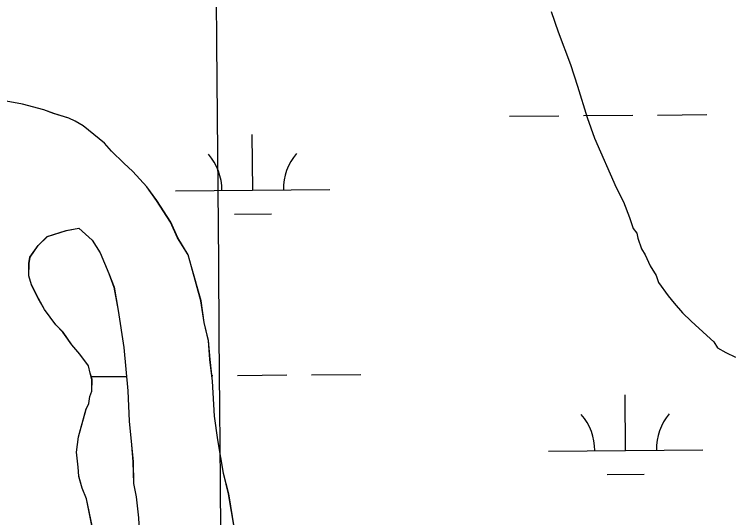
# Model space of a CAD drawing. Extents: x 3567028 to 3605064, y 510945 to 536587.
# Drawn here: x 3576249.3 to 3576713.4, y 531567.5 to 531893.9 of the extents above; entities that cross this region are included whole.
import ezdxf

# ---------------------------------------------------------------- set-up
doc = ezdxf.new("R2010")
doc.units = 0
for name, color, linetype in [('V-GRID-MAJR', 7, 'Continuous'), ('V-SITE-VEGE', 7, 'Continuous'), ('V-WETL-SWMP', 7, 'Continuous')]:
    doc.layers.add(name, color=color, linetype=linetype)

msp = doc.modelspace()

# ---------------------------------------------------------------- linework, layer by layer
at = {"layer": 'V-GRID-MAJR'}
msp.add_spline([(3576470.071, 520885.094), (3576457.305, 522452.36100000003), (3576407.9390000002, 528513.132), (3576358.572, 534573.9180000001), (3576358.556, 534575.836)], degree=3, dxfattribs=at)
at = {"layer": 'V-SITE-VEGE'}
for p, q in [((3576597.503, 531895.713), (3576602.201, 531882.4289999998)), ((3576602.201, 531882.4289999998), (3576610.035, 531861.333)), ((3576610.035, 531861.333), (3576614.733, 531847.267)), ((3576614.733, 531847.267), (3576621, 531826.9509999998)), ((3576254.574, 531835.661), (3576244.107, 531837.566)), ((3576268.511, 531831.956), (3576254.574, 531835.6609999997)), ((3576274.8880000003, 531829.53), (3576268.511, 531831.956)), ((3576284.751, 531826.466), (3576274.8880000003, 531829.53)), ((3576288.806, 531824.659), (3576284.751, 531826.466)), ((3576294.008, 531821.6669999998), (3576288.806, 531824.659)), ((3576621, 531826.9509999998), (3576625.7, 531813.6680000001)), ((3576307.832, 531810.385), (3576294.008, 531821.6669999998)), ((3576312.418, 531805.0699999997), (3576307.832, 531810.3849999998)), ((3576625.7, 531813.6680000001), (3576639.792, 531781.633)), ((3576320.464, 531797.372), (3576312.418, 531805.0699999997)), ((3576326.217, 531792.039), (3576320.464, 531797.372)), ((3576335.394, 531781.9909999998), (3576326.217, 531792.039)), ((3576341.6750000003, 531773.154), (3576335.394, 531781.9909999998)), ((3576639.792, 531781.633), (3576644.489, 531772.257)), ((3576350.795, 531759.025), (3576341.6750000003, 531773.154)), ((3576644.489, 531772.257), (3576648.404, 531762.1009999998)), ((3576355.311, 531749.049), (3576350.795, 531759.025)), ((3576648.404, 531762.1009999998), (3576650.755, 531755.068)), ((3576283.086, 531753.6179999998), (3576291.272, 531755.247)), ((3576291.272, 531755.247), (3576299.904, 531747.54)), ((3576650.755, 531755.068), (3576653.102, 531751.943)), ((3576264.8710000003, 531743.978), (3576270.788, 531749.7189999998)), ((3576270.788, 531749.719), (3576283.086, 531753.618)), ((3576653.102, 531751.943), (3576653.887, 531748.818)), ((3576299.904, 531747.54), (3576305.028, 531739.303)), ((3576362.143, 531737.8689999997), (3576355.311, 531749.049)), ((3576653.887, 531748.818), (3576656.236, 531741.785)), ((3576259.514, 531736.479), (3576264.8710000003, 531743.978)), ((3576656.236, 531741.785), (3576658.583, 531737.8799999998)), ((3576258.8710000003, 531732.407), (3576259.514, 531736.479)), ((3576305.028, 531739.303), (3576310.6580000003, 531725.809)), ((3576364.359, 531730.259), (3576362.143, 531737.8689999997)), ((3576658.583, 531737.8799999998), (3576661.714, 531730.8470000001)), ((3576258.75, 531724.2459999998), (3576258.8710000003, 531732.407)), ((3576661.714, 531730.8470000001), (3576665.628, 531724.598)), ((3576370.4420000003, 531708.0160000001), (3576364.359, 531730.259)), ((3576260.411, 531718.393), (3576258.75, 531724.2459999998)), ((3576310.6580000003, 531725.809), (3576314.025, 531717.0149999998)), ((3576665.628, 531724.598), (3576667.1950000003, 531719.9079999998)), ((3576264.9450000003, 531709.5799999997), (3576260.411, 531718.393)), ((3576314.025, 531717.0149999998), (3576316.714, 531701.816)), ((3576667.1950000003, 531719.9079999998), (3576673.453, 531711.317)), ((3576268.92, 531702.527), (3576264.9450000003, 531709.5799999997)), ((3576372.565, 531693.991), (3576370.4420000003, 531708.0160000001)), ((3576673.453, 531711.317), (3576677.363, 531706.629)), ((3576677.363, 531706.629), (3576682.839, 531700.383)), ((3576276.35, 531692.504), (3576268.92, 531702.527)), ((3576316.714, 531701.816), (3576320.44, 531677.859)), ((3576682.839, 531700.383), (3576688.316, 531694.9149999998)), ((3576375.308, 531682.2909999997), (3576372.565, 531693.991)), ((3576688.316, 531694.9149999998), (3576698.484, 531685.5429999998)), ((3576280.944, 531687.773), (3576276.35, 531692.504)), ((3576286.6520000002, 531679.526), (3576280.944, 531687.773)), ((3576698.484, 531685.5429999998), (3576703.176, 531681.6389999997)), ((3576376.291, 531670.033), (3576375.308, 531682.2909999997)), ((3576703.176, 531681.639), (3576705.523, 531677.734)), ((3576291.811, 531673.6190000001), (3576286.6520000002, 531679.526)), ((3576320.44, 531677.859), (3576322.938, 531649.8379999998)), ((3576705.523, 531677.734), (3576710.995, 531674.611)), ((3576297.5270000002, 531665.956), (3576291.811, 531673.6190000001)), ((3576710.995, 531674.611), (3576717.252, 531671.492)), ((3576298.622, 531661.2739999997), (3576297.5270000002, 531665.956)), ((3576377.833, 531656.0189999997), (3576376.291, 531670.033)), ((3576299.7260000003, 531657.1779999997), (3576298.622, 531661.2739999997)), ((3576299.616, 531649.6), (3576299.7260000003, 531657.1779999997)), ((3576379.244, 531633.262), (3576377.833, 531656.0189999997)), ((3576298.397, 531646.121), (3576299.616, 531649.6)), ((3576322.938, 531649.8379999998), (3576323.811, 531630.003)), ((3576297.7460000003, 531641.4679999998), (3576298.397, 531646.121)), ((3576291.014, 531619.997), (3576295.946, 531637.9940000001)), ((3576295.946, 531637.9940000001), (3576297.7460000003, 531641.4679999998)), ((3576323.811, 531630.003), (3576325.3340000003, 531614.821)), ((3576381.349, 531618.072), (3576379.244, 531633.262)), ((3576289.701, 531610.105), (3576291.014, 531619.997)), ((3576325.3340000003, 531614.821), (3576326.336, 531603.7309999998)), ((3576385.109, 531596.4450000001), (3576381.349, 531618.072)), ((3576290.719, 531600.178), (3576289.701, 531610.105)), ((3576326.336, 531603.7309999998), (3576326.711, 531589.733)), ((3576291.217, 531594.3409999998), (3576290.719, 531600.178)), ((3576388.409, 531582.987), (3576385.109, 531596.4450000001)), ((3576293.437, 531586.7289999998), (3576291.217, 531594.3409999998)), ((3576326.711, 531589.733), (3576328.3310000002, 531580.966)), ((3576296.247, 531579.692), (3576293.437, 531586.7289999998)), ((3576392.15, 531560.1950000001), (3576388.409, 531582.987)), ((3576300.588, 531558.057), (3576296.247, 531579.692)), ((3576328.3310000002, 531580.966), (3576329.879, 531567.533)), ((3576329.879, 531567.533), (3576330.342, 531559.366))]:
    msp.add_line(p, q, dxfattribs=at)
at = {"layer": 'V-WETL-SWMP'}
for p, q in [((3576254.5237740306, 531835.6532586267), (3576244.058004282, 531837.5572948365)), ((3576268.460471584, 531831.9482110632), (3576254.5237740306, 531835.6532586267)), ((3576274.8363358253, 531829.5211897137), (3576268.460471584, 531831.9482110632)), ((3576284.7021232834, 531826.4601562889), (3576274.8363358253, 531829.5211897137)), ((3576618.633292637, 531828.1664791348), (3576650.6317906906, 531828.4364254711)), ((3576666.631039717, 531828.5713986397), (3576698.6295377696, 531828.841344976)), ((3576288.7560379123, 531824.6511428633), (3576284.7021232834, 531826.4601562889)), ((3576293.957930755, 531821.6591260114), (3576288.7560379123, 531824.6511428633)), ((3576570.635545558, 531827.7615596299), (3576602.634043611, 531828.0315059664)), ((3576307.7826578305, 531810.3770830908), (3576293.957930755, 531821.6591260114)), ((3576403.9712231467, 531779.9239023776), (3576403.6674086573, 531815.9226113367)), ((3576312.3675729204, 531805.0620697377), (3576307.7826578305, 531810.3770830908)), ((3576320.4144180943, 531797.3630453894), (3576312.3675729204, 531805.0620697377)), ((3576326.1653068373, 531792.0310278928), (3576320.4144180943, 531797.3630453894)), ((3576335.3441347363, 531781.984000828), (3576326.1653068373, 531792.0310278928)), ((3576341.625023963, 531773.1459834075), (3576335.3441347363, 531781.984000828)), ((3576353.973569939, 531779.5021112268), (3576453.9688763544, 531780.3456935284)), ((3576350.743867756, 531759.0179588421), (3576341.625023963, 531773.1459834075)), ((3576392.102013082, 531764.3922258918), (3576416.1008866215, 531764.5946856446)), ((3576355.258801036, 531749.0409483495), (3576350.743867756, 531759.0179588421)), ((3576283.0371444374, 531753.6111596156), (3576291.2229532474, 531755.2381295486)), ((3576291.2229532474, 531755.2381295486), (3576299.853785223, 531747.5311031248)), ((3576264.821591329, 531743.9702298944), (3576270.7374368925, 531749.7122056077)), ((3576270.7374368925, 531749.7122056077), (3576283.0371444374, 531753.6111596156)), ((3576299.853785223, 531747.5311031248), (3576304.977698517, 531739.293089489)), ((3576362.088686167, 531737.861930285), (3576355.258801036, 531749.0409483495)), ((3576259.463739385, 531736.4712531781), (3576264.821591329, 531743.9702298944)), ((3576258.8207684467, 531732.4002577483), (3576259.463739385, 531736.4712531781)), ((3576304.977698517, 531739.293089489), (3576310.60789508, 531725.8011204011)), ((3576364.307663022, 531730.2499266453), (3576362.088686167, 531737.861930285)), ((3576258.6998002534, 531724.2392627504), (3576258.8207684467, 531732.4002577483)), ((3576370.390604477, 531708.0069174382), (3576364.307663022, 531730.2499266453)), ((3576260.3620594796, 531718.3853035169), (3576258.6998002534, 531724.2392627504)), ((3576310.60789508, 531725.8011204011), (3576313.9748501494, 531717.0061133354)), ((3576264.894988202, 531709.5732923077), (3576260.3620594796, 531718.3853035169)), ((3576313.9748501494, 531717.0061133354), (3576316.6648433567, 531701.808112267)), ((3576268.8709232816, 531702.5182820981), (3576264.894988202, 531709.5732923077)), ((3576372.514606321, 531693.9829177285), (3576370.390604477, 531708.0069174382)), ((3576276.3007907, 531692.4972612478), (3576268.8709232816, 531702.5182820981)), ((3576316.6648433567, 531701.808112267), (3576320.389844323, 531677.8501124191)), ((3576375.2555859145, 531682.2829145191), (3576372.514606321, 531693.9829177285)), ((3576280.8947035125, 531687.7642475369), (3576276.3007907, 531692.4972612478)), ((3576286.601603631, 531679.5182318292), (3576280.8947035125, 531687.7642475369)), ((3576376.2396072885, 531670.0249178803), (3576375.2555859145, 531682.2829145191)), ((3576291.761507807, 531673.6112167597), (3576286.601603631, 531679.5182318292)), ((3576320.389844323, 531677.8501124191), (3576322.8888875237, 531649.8301192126)), ((3576297.4774056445, 531665.9482006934), (3576291.761507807, 531673.6112167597)), ((3576298.5733974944, 531661.2671994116), (3576297.4774056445, 531665.9482006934)), ((3576377.7806223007, 531656.0109202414), (3576376.2396072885, 531670.0249178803)), ((3576299.6783870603, 531657.1701977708), (3576298.5733974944, 531661.2671994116)), ((3576299.1943867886, 531658.9647395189), (3576322.056988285, 531659.1576134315)), ((3576299.566416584, 531649.5932024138), (3576299.6783870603, 531657.1701977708)), ((3576377.3832794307, 531659.624358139), (3576378.141797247, 531659.6307571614)), ((3576394.1410462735, 531659.7657303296), (3576426.139544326, 531660.0356766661)), ((3576442.1387933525, 531660.1706498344), (3576474.137291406, 531660.440596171)), ((3576379.191671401, 531633.252927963), (3576377.780622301, 531656.0109202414)), ((3576298.348456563, 531646.1132087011), (3576299.566416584, 531649.5932024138)), ((3576322.8888875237, 531649.8301192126), (3576323.76093842, 531629.9951272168)), ((3576297.6964879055, 531641.45921363), (3576298.348456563, 531646.1132087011)), ((3576645.873477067, 531611.1456073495), (3576645.5696625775, 531647.1443163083)), ((3576290.9647168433, 531619.9882496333), (3576295.8965410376, 531637.9872219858)), ((3576295.8965410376, 531637.9872219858), (3576297.6964879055, 531641.45921363)), ((3576323.7609384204, 531629.9951272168), (3576325.2839579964, 531614.8141302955)), ((3576381.2986777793, 531618.0639289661), (3576379.1916714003, 531633.252927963)), ((3576289.652781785, 531610.0972598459), (3576290.9647168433, 531619.9882496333)), ((3576325.2839579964, 531614.8141302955), (3576326.2859748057, 531603.7231329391)), ((3576385.058669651, 531596.4369276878), (3576381.2986777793, 531618.0639289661)), ((3576290.670794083, 531600.1712617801), (3576289.652781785, 531610.0972598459)), ((3576595.875823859, 531610.7238161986), (3576695.871130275, 531611.5673985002)), ((3576326.2859748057, 531603.7231329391), (3576326.6610161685, 531589.7251394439)), ((3576291.1678036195, 531594.3332632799), (3576290.670794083, 531600.1712617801)), ((3576388.3566428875, 531582.9799234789), (3576385.058669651, 531596.4369276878)), ((3576293.3867804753, 531586.72125964), (3576291.1678036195, 531594.3332632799)), ((3576634.004267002, 531595.6139308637), (3576658.0031405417, 531595.8163906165)), ((3576326.6610161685, 531589.7251394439), (3576328.2800107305, 531580.9571385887)), ((3576296.196741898, 531579.6842535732), (3576293.3867804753, 531586.72125964)), ((3576392.09863932, 531560.1869229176), (3576388.356642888, 531582.9799234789)), ((3576300.5397205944, 531558.0492502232), (3576296.196741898, 531579.6842535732)), ((3576328.2800107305, 531580.9571385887), (3576329.8290234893, 531567.5251405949))]:
    msp.add_line(p, q, dxfattribs=at)
for centre, radius, start, end in [((3576348.7268729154, 531779.9326689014), 35.24628790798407, 359.71151968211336, 41.2551780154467), ((3576459.207559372, 531780.8647081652), 35.246287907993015, 139.7115338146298, 181.25519214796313), ((3576590.629126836, 531611.154373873), 35.24628790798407, 359.71151968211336, 41.2551780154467), ((3576701.1098132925, 531612.0864131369), 35.246287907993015, 139.7115338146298, 181.25519214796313)]:
    msp.add_arc(centre, radius, start, end, dxfattribs=at)

doc.saveas('drawing.dxf')
